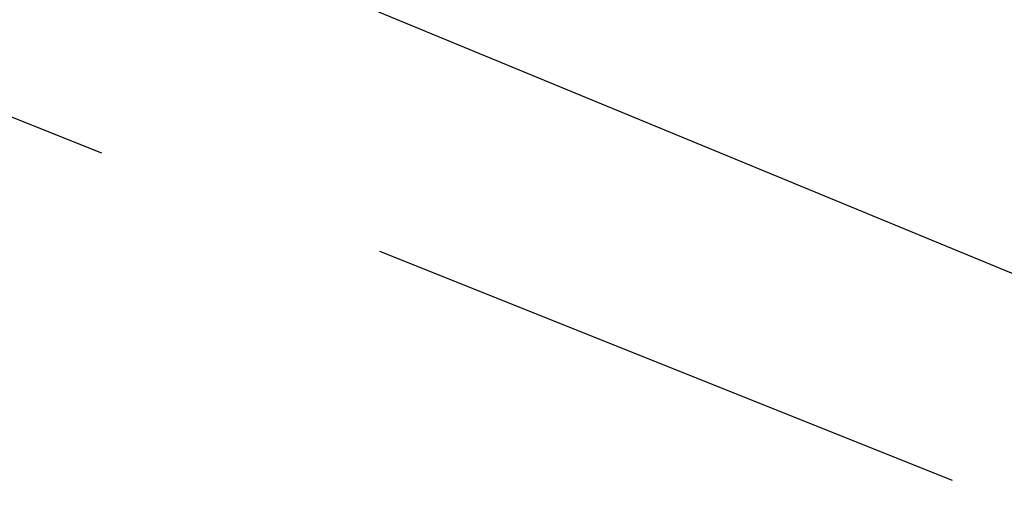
# Model space of a CAD drawing. Header units: feet. Extents: x -79 to 198, y -22 to 181.
# Tile 956 of 982: x 126.6 to 127.402, y 145.663 to 146.06. Entities that reach past the tile are written whole.
import ezdxf

# ---------------------------------------------------------------- set-up
doc = ezdxf.new("R2010")
doc.units = ezdxf.units.FT
doc.layers.add('A-LINEA', color=7, linetype='CONTINUOUS')

msp = doc.modelspace()

# ---------------------------------------------------------------- linework, layer by layer
at = {"layer": 'A-LINEA'}
for p, q in [((126.6667, 145.9511), (126.2, 146.1378)), ((126.6667, 145.9511), (126.2, 146.1378)), ((130.3067, 144.6578), (126.88, 146.0711)), ((130.3067, 144.6578), (126.88, 146.0711)), ((127.36, 145.6844), (126.8933, 145.8711)), ((127.36, 145.6844), (126.8933, 145.8711))]:
    msp.add_line(p, q, dxfattribs=at)

doc.saveas('drawing.dxf')
